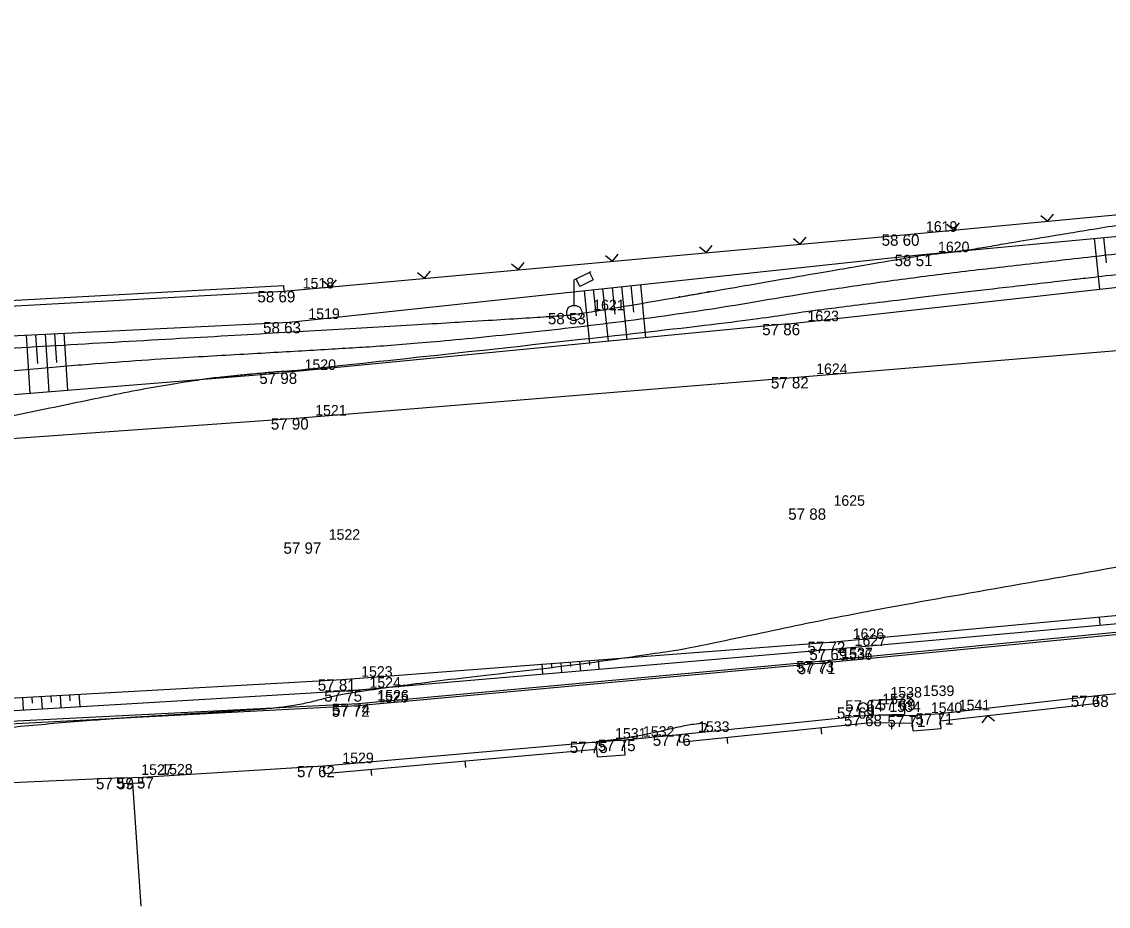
# Model space of a CAD drawing. Extents: x -704017 to -701500, y -1008977 to -1008450.
# Drawn here: x -702789.34 to -702760.54, y -1008798.81 to -1008775.37 of the extents above; entities that cross this region are included whole.
import ezdxf

# ---------------------------------------------------------------- set-up
doc = ezdxf.new("R2010")
doc.units = 0
for name, color, linetype in [('Z_body', 7, 'Continuous'), ('Z_body_cisla', 7, 'Continuous'), ('Z_body_vysky', 7, 'Continuous'), ('Z_chodnik', 7, 'Continuous'), ('Z_komunikace', 7, 'Continuous'), ('Z_obruby', 7, 'Continuous'), ('Z_oploceni', 7, 'Continuous'), ('Z_site_znaky_pilire', 7, 'Continuous'), ('Z_site_znaky_VO', 7, 'Continuous'), ('Z_teren_hrany_paty', 7, 'Continuous'), ('Z_vrstevnice_hlavni', 7, 'Continuous'), ('Z_vrstevnice_vedlejsi', 7, 'Continuous'), ('Z_vstupy', 7, 'Continuous')]:
    doc.layers.add(name, color=color, linetype=linetype)

# ---------------------------------------------------------------- blocks, each defined once
blk = doc.blocks.new('POINT_DISPLAY')
blk.add_line((0, 0), (0, 0))
blk = doc.blocks.new('Z212')
for p, q in [((-0.17, 0.17), (0, 0)), ((0, 0), (0.17, 0.17))]:
    blk.add_line(p, q)
blk = doc.blocks.new('Z210')
blk.add_line((0, 0), (0, 0.17))
blk = doc.blocks.new('Z13')
for p, q in [((0, 0.88), (0.45, 1.1)), ((0, 0.2), (0, 0.88)), ((0.15, 0.7), (0.05, 0.9)), ((0.5, 0.88), (0.15, 0.7)), ((0.4, 1.07), (0.5, 0.88)), ((-0.2, 0.05), (-0.15, 0.15)), ((-0.2, -0.05), (-0.2, 0.05)), ((-0.15, 0.15), (-0.05, 0.2)), ((-0.05, 0.2), (0.05, 0.2)), ((0.05, 0.2), (0.15, 0.15)), ((0.15, 0.15), (0.2, 0.05)), ((0.2, 0.05), (0.2, -0.05)), ((-0.15, -0.15), (-0.2, -0.05)), ((-0.05, -0.2), (-0.15, -0.15)), ((0.05, -0.2), (-0.05, -0.2)), ((0.15, -0.15), (0.05, -0.2)), ((0.2, -0.05), (0.15, -0.15))]:
    blk.add_line(p, q)
blk = doc.blocks.new('Z15')
blk.add_circle((0, 0), 0.125)

msp = doc.modelspace()

# ---------------------------------------------------------------- linework, layer by layer
at = {"layer": 'Z_chodnik'}
for p, q in [((-702768.12, -1008792.36), (-702759.44, -1008791.52)), ((-702780.42, -1008793.49), (-702768.12, -1008792.36)), ((-702792, -1008794.1), (-702780.42, -1008793.49))]:
    msp.add_line(p, q, dxfattribs=at)
at = {"layer": 'Z_komunikace'}
for p, q in [((-702768.78, -1008784.79), (-702752.49, -1008783.43)), ((-702782.06, -1008785.88), (-702768.78, -1008784.79)), ((-702796.64, -1008786.92), (-702782.06, -1008785.88)), ((-702767.81, -1008791.8), (-702753.26, -1008790.44)), ((-702780.84, -1008792.8), (-702767.81, -1008791.8)), ((-702792.11, -1008793.43), (-702780.84, -1008792.8))]:
    msp.add_line(p, q, dxfattribs=at)
at = {"layer": 'Z_obruby'}
for p, q in [((-702768.11, -1008792.31), (-702759.42, -1008791.46)), ((-702780.41, -1008793.44), (-702768.11, -1008792.31)), ((-702792, -1008794.03), (-702780.41, -1008793.44))]:
    msp.add_line(p, q, dxfattribs=at)
at = {"layer": 'Z_oploceni'}
for p, q in [((-702765.87, -1008781.01), (-702752.45, -1008779.75)), ((-702782.39, -1008782.51), (-702765.87, -1008781.01)), ((-702796.33, -1008783.12), (-702782.4, -1008782.36)), ((-702796.32, -1008783.27), (-702782.39, -1008782.51)), ((-702782.4, -1008782.36), (-702782.39, -1008782.51)), ((-702765, -1008793.7), (-702760.83, -1008793.23)), ((-702760.81, -1008793.43), (-702760.83, -1008793.23)), ((-702764.98, -1008793.9), (-702760.81, -1008793.43)), ((-702771.91, -1008794.26), (-702766.84, -1008793.74)), ((-702766.84, -1008793.74), (-702765.74, -1008793.76)), ((-702771.89, -1008794.46), (-702766.83, -1008793.94)), ((-702766.83, -1008793.94), (-702765.72, -1008793.96)), ((-702771.89, -1008794.46), (-702771.91, -1008794.26)), ((-702781.34, -1008795.09), (-702774.11, -1008794.45)), ((-702781.32, -1008795.29), (-702774.1, -1008794.65)), ((-702781.32, -1008795.29), (-702781.34, -1008795.09)), ((-702786.67, -1008795.41), (-702786.14, -1008795.39)), ((-702786.66, -1008795.56), (-702786.67, -1008795.41)), ((-702786.66, -1008795.56), (-702786.13, -1008795.54)), ((-702786.4, -1008795.55), (-702786.18, -1008798.81)), ((-702786.13, -1008795.54), (-702786.14, -1008795.39))]:
    msp.add_line(p, q, dxfattribs=at)
at = {"layer": 'Z_site_znaky_pilire'}
for p, q in [((-702766.81, -1008793.35), (-702765.95, -1008793.32)), ((-702766.81, -1008793.35), (-702766.8, -1008793.74)), ((-702765.95, -1008793.32), (-702765.94, -1008793.72)), ((-702766.63, -1008793.74), (-702765.94, -1008793.72)), ((-702765.74, -1008793.76), (-702765, -1008793.7)), ((-702765.71, -1008794.16), (-702765.74, -1008793.76)), ((-702764.97, -1008794.1), (-702765, -1008793.7)), ((-702765.71, -1008794.16), (-702764.97, -1008794.1)), ((-702774.11, -1008794.45), (-702773.37, -1008794.4)), ((-702773.34, -1008794.8), (-702773.37, -1008794.4)), ((-702774.08, -1008794.85), (-702774.11, -1008794.45)), ((-702774.08, -1008794.85), (-702773.34, -1008794.8))]:
    msp.add_line(p, q, dxfattribs=at)
at = {"layer": 'Z_teren_hrany_paty'}
for p, q in [((-702765.55, -1008781.55), (-702752.48, -1008780.32)), ((-702760.91, -1008781.11), (-702760.77, -1008782.46)), ((-702760.66, -1008781.09), (-702760.59, -1008781.76)), ((-702782.24, -1008783.33), (-702765.55, -1008781.55)), ((-702769.01, -1008783.38), (-702752.48, -1008781.54)), ((-702774.43, -1008782.5), (-702774.29, -1008783.89)), ((-702774.19, -1008782.47), (-702774.11, -1008783.17)), ((-702773.94, -1008782.44), (-702773.79, -1008783.84)), ((-702773.69, -1008782.42), (-702773.62, -1008783.12)), ((-702773.44, -1008782.39), (-702773.3, -1008783.79)), ((-702773.19, -1008782.36), (-702773.12, -1008783.07)), ((-702772.94, -1008782.34), (-702772.8, -1008783.75)), ((-702796.64, -1008784.05), (-702782.24, -1008783.33)), ((-702769.01, -1008783.38), (-702782.34, -1008784.67)), ((-702789.22, -1008783.68), (-702789.12, -1008785.22)), ((-702788.97, -1008783.67), (-702788.92, -1008784.43)), ((-702788.72, -1008783.65), (-702788.62, -1008785.18)), ((-702788.47, -1008783.64), (-702788.42, -1008784.4)), ((-702788.22, -1008783.63), (-702788.12, -1008785.14)), ((-702796.64, -1008785.83), (-702782.34, -1008784.67)), ((-702767.76, -1008791.99), (-702753.29, -1008790.69)), ((-702760.78, -1008791.14), (-702760.76, -1008791.36)), ((-702780.62, -1008793.09), (-702767.76, -1008791.99)), ((-702775.55, -1008792.39), (-702775.53, -1008792.65)), ((-702775.3, -1008792.37), (-702775.29, -1008792.5)), ((-702775.05, -1008792.36), (-702775.03, -1008792.61)), ((-702774.8, -1008792.34), (-702774.79, -1008792.46)), ((-702774.55, -1008792.32), (-702774.53, -1008792.57)), ((-702774.3, -1008792.3), (-702774.29, -1008792.42)), ((-702774.06, -1008792.28), (-702774.04, -1008792.53)), ((-702796.62, -1008794.05), (-702780.62, -1008793.09)), ((-702789.07, -1008793.26), (-702789.06, -1008793.43)), ((-702788.82, -1008793.25), (-702788.8, -1008793.58)), ((-702788.57, -1008793.23), (-702788.56, -1008793.4)), ((-702788.32, -1008793.22), (-702788.3, -1008793.55)), ((-702788.07, -1008793.2), (-702788.06, -1008793.37)), ((-702787.82, -1008793.19), (-702787.8, -1008793.52)), ((-702789.32, -1008793.27), (-702789.3, -1008793.61))]:
    msp.add_line(p, q, dxfattribs=at)
at = {"layer": 'Z_vrstevnice_hlavni'}
msp.add_open_spline([(-702810.978, -1008796.595), (-702811.112, -1008796.27), (-702808.693, -1008794.883), (-702807.344, -1008794.806), (-702806.327, -1008794.758), (-702806.276, -1008794.71), (-702806.959, -1008794.524), (-702804.708, -1008794.286), (-702801.491, -1008793.978), (-702799.164, -1008793.237), (-702796.536, -1008792.326), (-702794.421, -1008791.756), (-702795.885, -1008788.005), (-702794.21, -1008786.747), (-702789.49, -1008785.795), (-702785.2, -1008784.902), (-702782.749, -1008784.652), (-702782.337, -1008784.629), (-702782.062, -1008784.613), (-702770.197, -1008783.319), (-702768.265, -1008782.986), (-702755.748, -1008781.543), (-702752.48, -1008781.182), (-702741.084, -1008779.963), (-702737.36, -1008779.533), (-702737.291, -1008779.671), (-702731.882, -1008779.146), (-702724.962, -1008777.845), (-702724.216, -1008777.796), (-702722.768, -1008777.678), (-702721.392, -1008777.08), (-702720.097, -1008776.58)], degree=2, dxfattribs=at)
at = {"layer": 'Z_vrstevnice_vedlejsi'}
for points in [[(-702792.51, -1008795.666), (-702791.973, -1008795.127), (-702791.846, -1008794.286), (-702791.408, -1008794.246), (-702791.414, -1008794.229), (-702787.368, -1008793.856), (-702784.28, -1008793.67), (-702782.066, -1008793.524), (-702780.62, -1008793.09), (-702772.153, -1008792.133), (-702767.906, -1008791.138), (-702758.997, -1008789.613), (-702753.229, -1008788.335), (-702737.36, -1008785.45), (-702752.49, -1008783.43), (-702739.502, -1008782.109), (-702737.848, -1008782.001), (-702730.424, -1008780.461), (-702729.928, -1008779.268), (-702726.593, -1008778.945), (-702724.915, -1008778.629), (-702719.505, -1008778.272), (-702715.096, -1008777.912), (-702713.542, -1008777.53), (-702711.289, -1008777.006), (-702709.26, -1008775.688), (-702708.877, -1008775.374)], [(-702895.44, -1008792.968), (-702894.99, -1008793.421), (-702891.095, -1008793.674), (-702887.854, -1008793.12), (-702885.15, -1008792.086), (-702882.425, -1008791.825), (-702877.283, -1008791.473), (-702877.233, -1008791.489), (-702877.071, -1008791.469), (-702877.174, -1008791.696), (-702878.698, -1008792.196), (-702879.533, -1008792.454), (-702878.125, -1008792.474), (-702876.803, -1008793.874), (-702875.001, -1008795.359), (-702872.419, -1008795.445), (-702870.448, -1008795.591), (-702870.043, -1008795.517), (-702866.051, -1008795.37), (-702865.133, -1008794.063), (-702858.66, -1008793.493), (-702858.375, -1008794.627), (-702857.71, -1008794.47), (-702855.046, -1008794.178), (-702854.54, -1008792.77), (-702845.539, -1008790.895), (-702846.415, -1008793.768), (-702842.065, -1008793.89), (-702836.203, -1008794.152), (-702826.726, -1008794.462), (-702817.22, -1008792.73), (-702810.836, -1008791.53), (-702810.012, -1008791.268), (-702809.282, -1008791.014), (-702809.741, -1008790.775), (-702811.034, -1008790.153), (-702815.917, -1008788.91), (-702816.774, -1008787.892), (-702815.954, -1008787.56), (-702811.595, -1008786.927), (-702810.797, -1008786.708), (-702796.64, -1008785.326), (-702787.856, -1008784.431), (-702782.298, -1008784.113), (-702778.585, -1008783.894), (-702772.316, -1008783.211), (-702766.934, -1008782.282), (-702760.553, -1008781.546), (-702752.48, -1008780.657), (-702748.033, -1008780.181), (-702737.148, -1008778.925), (-702736.973, -1008779.272), (-702733.739, -1008778.451), (-702733.272, -1008778.196), (-702733.188, -1008777.825)], [(-702889.315, -1008791.864), (-702888.563, -1008792.621), (-702885.795, -1008791.562), (-702880.449, -1008791.051), (-702877.226, -1008790.83), (-702876.945, -1008790.918), (-702876.485, -1008790.815), (-702876.26, -1008790.831), (-702869.901, -1008789.751), (-702869.813, -1008789.733), (-702869.667, -1008789.707), (-702869.564, -1008789.692), (-702858.796, -1008787.873), (-702858.718, -1008787.819), (-702854.726, -1008787.583), (-702843.604, -1008786.846), (-702839.408, -1008786.766), (-702826.132, -1008786.766), (-702822.972, -1008786.664), (-702813.47, -1008786.267), (-702811.932, -1008786.211), (-702803.064, -1008785.211), (-702796.64, -1008784.584), (-702792.963, -1008784.209), (-702782.26, -1008783.598), (-702775.107, -1008783.176), (-702774.436, -1008783.103), (-702765.603, -1008781.578), (-702765.358, -1008781.55), (-702764.243, -1008781.427), (-702762.93, -1008781.19), (-702756.284, -1008780.11)], [(-702771.276, -1008794.195), (-702771.213, -1008794.157), (-702771.152, -1008793.88), (-702773.37, -1008794.4), (-702774.11, -1008794.45)]]:
    msp.add_open_spline(points, degree=2, dxfattribs=at)
at = {"layer": 'Z_vstupy'}
for p, q in [((-702760.83, -1008793.23), (-702759.69, -1008793.11)), ((-702773.37, -1008794.4), (-702771.91, -1008794.26)), ((-702786.14, -1008795.39), (-702781.34, -1008795.09)), ((-702786.67, -1008795.41), (-702790.77, -1008795.59))]:
    msp.add_line(p, q, dxfattribs=at)

# ---------------------------------------------------------------- block references
at = {"layer": 'Z_body'}
for p in [(-702765.87, -1008781.01), (-702765.55, -1008781.55), (-702782.39, -1008782.51), (-702774.69, -1008783.09), (-702782.24, -1008783.33), (-702769.01, -1008783.38), (-702782.34, -1008784.67), (-702768.78, -1008784.79), (-702782.06, -1008785.88), (-702768.32, -1008788.27), (-702781.7, -1008789.17), (-702767.81, -1008791.8), (-702767.76, -1008791.99), (-702768.12, -1008792.36), (-702768.11, -1008792.31), (-702780.84, -1008792.8), (-702780.62, -1008793.09), (-702760.83, -1008793.23), (-702780.42, -1008793.49), (-702780.41, -1008793.44), (-702767.03, -1008793.54), (-702766.81, -1008793.35), (-702765.95, -1008793.32), (-702766.84, -1008793.74), (-702765.74, -1008793.76), (-702765, -1008793.7), (-702773.37, -1008794.4), (-702771.91, -1008794.26), (-702774.11, -1008794.45), (-702781.34, -1008795.09), (-702786.67, -1008795.41), (-702786.14, -1008795.39)]:
    msp.add_blockref('POINT_DISPLAY', p, dxfattribs=at)
at = {"layer": 'Z_oploceni'}
for name, p, rotation in [('Z212', (-702762.14, -1008780.66), 5.4), ('Z212', (-702764.63, -1008780.89), 5.4), ('Z212', (-702768.7, -1008781.27), 5.200000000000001), ('Z212', (-702771.19, -1008781.49), 5.200000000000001), ('Z212', (-702773.68, -1008781.72), 5.200000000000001), ('Z212', (-702778.66, -1008782.17), 5.200000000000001), ('Z212', (-702776.17, -1008781.94), 5.200000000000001), ('Z212', (-702781.15, -1008782.4), 5.200000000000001), ('Z212', (-702763.74, -1008793.76), -173.60000000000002), ('Z210', (-702768.16, -1008794.08), -174.10000000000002), ('Z210', (-702766.28, -1008793.95), 179), ('Z210', (-702770.65, -1008794.33), -174.10000000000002), ('Z210', (-702777.59, -1008794.96), -174.90000000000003), ('Z210', (-702780.08, -1008795.18), -174.90000000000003)]:
    msp.add_blockref(name, p, dxfattribs=dict(at, rotation=rotation))
at = {"layer": 'Z_site_znaky_pilire'}
msp.add_blockref('Z15', (-702767.03, -1008793.54), dxfattribs=at)
at = {"layer": 'Z_site_znaky_VO'}
msp.add_blockref('Z13', (-702774.69, -1008783.09), dxfattribs=at)

# ---------------------------------------------------------------- texts
at = {"layer": 'Z_body_cisla'}
for s, p in [('1619', (-702765.37, -1008780.94)), ('1620', (-702765.05, -1008781.48)), ('1518', (-702781.89, -1008782.44)), ('1621', (-702774.19, -1008783.02)), ('1519', (-702781.74, -1008783.25)), ('1623', (-702768.51, -1008783.31)), ('1520', (-702781.84, -1008784.6)), ('1624', (-702768.28, -1008784.71)), ('1521', (-702781.56, -1008785.81)), ('1625', (-702767.82, -1008788.2)), ('1522', (-702781.2, -1008789.1)), ('1626', (-702767.31, -1008791.73)), ('1627', (-702767.26, -1008791.91)), ('1536', (-702767.62, -1008792.28)), ('1537', (-702767.61, -1008792.24)), ('1523', (-702780.34, -1008792.73)), ('1524', (-702780.12, -1008793.02)), ('1539', (-702765.45, -1008793.24)), ('1525', (-702779.92, -1008793.41)), ('1526', (-702779.91, -1008793.36)), ('1535', (-702766.53, -1008793.46)), ('1538', (-702766.31, -1008793.28)), ('1534', (-702766.34, -1008793.66)), ('1540', (-702765.24, -1008793.69)), ('1541', (-702764.5, -1008793.62)), ('1531', (-702773.61, -1008794.37)), ('1532', (-702772.87, -1008794.32)), ('1533', (-702771.41, -1008794.19)), ('1529', (-702780.84, -1008795.02)), ('1527', (-702786.17, -1008795.33)), ('1528', (-702785.64, -1008795.32))]:
    msp.add_text(s, height=0.28, dxfattribs=at).set_placement(p)
at = {"layer": 'Z_body_vysky'}
for s, p in [('58 60', (-702766.545, -1008781.31)), ('58 51', (-702766.2, -1008781.85)), ('58 69', (-702783.09, -1008782.81)), ('58 53', (-702775.39, -1008783.39)), ('58 63', (-702782.94, -1008783.63)), ('57 86', (-702769.71, -1008783.68)), ('57 98', (-702783.04, -1008784.97)), ('57 82', (-702769.48, -1008785.09)), ('57 90', (-702782.735, -1008786.18)), ('57 88', (-702769.02, -1008788.57)), ('57 97', (-702782.4, -1008789.47)), ('57 72', (-702768.51, -1008792.1)), ('57 69', (-702768.46, -1008792.29)), ('57 73', (-702768.81, -1008792.61)), ('57 71', (-702768.77, -1008792.66)), ('57 81', (-702781.49, -1008793.1)), ('57 75', (-702781.32, -1008793.39)), ('57 68', (-702761.53, -1008793.53)), ('57 72', (-702781.12, -1008793.79)), ('57 74', (-702781.11, -1008793.74)), ('57 69', (-702767.73, -1008793.84)), ('57 64', (-702767.51, -1008793.65)), ('57 69', (-702766.65, -1008793.62)), ('57 68', (-702767.54, -1008794.04)), ('57 71', (-702766.39, -1008794.06)), ('57 71', (-702765.65, -1008794)), ('57 75', (-702774.07, -1008794.7)), ('57 76', (-702772.61, -1008794.56)), ('57 75', (-702774.81, -1008794.75)), ('57 62', (-702782.04, -1008795.39)), ('57 59', (-702787.37, -1008795.71)), ('57 57', (-702786.84, -1008795.69))]:
    msp.add_text(s, height=0.3, dxfattribs=at).set_placement(p)

doc.saveas('drawing.dxf')
